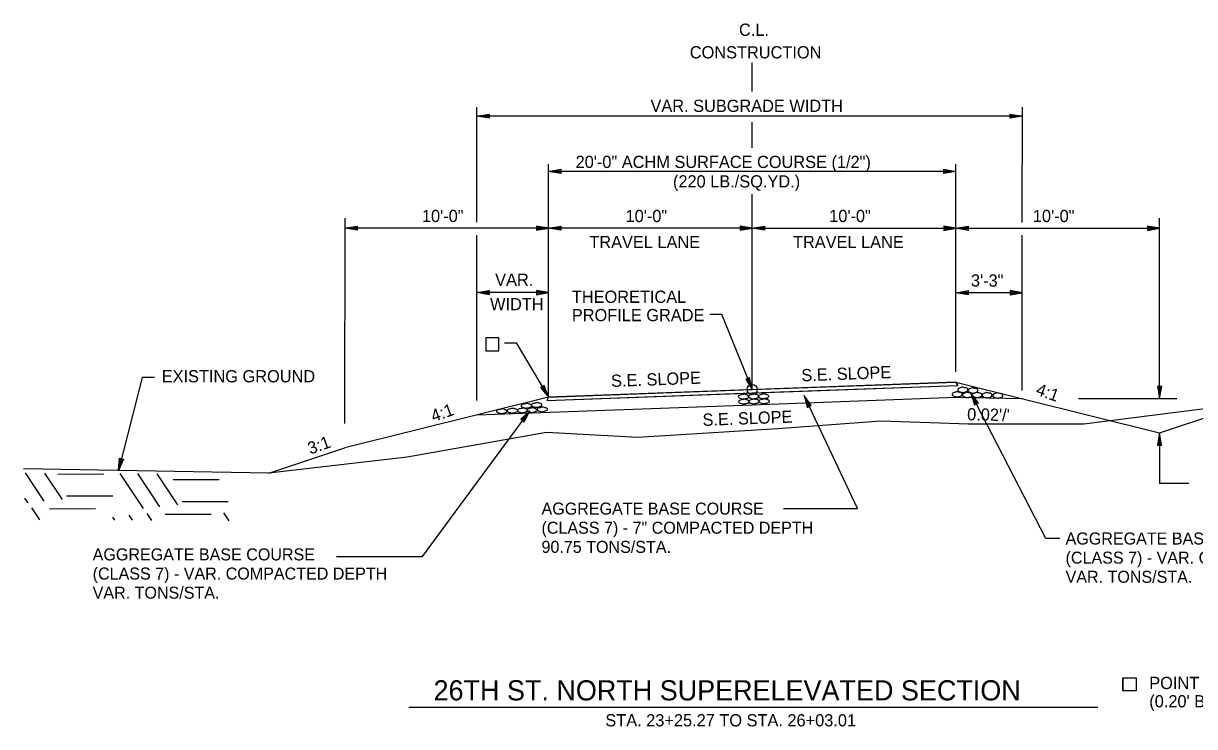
# Model space of a CAD drawing. Extents: x 1001270 to 1003428, y 1840152 to 1842912.
# Drawn here: x 1001271.8 to 1001329.3, y 1840854 to 1840888.5 of the extents above; entities that cross this region are included whole.
import ezdxf

# ---------------------------------------------------------------- set-up
doc = ezdxf.new("R2010")
doc.units = 0
for name, color, linetype in [('1', 7, 'Continuous'), ('19', 7, 'Continuous'), ('Level 1', 7, 'Continuous')]:
    doc.layers.add(name, color=color, linetype=linetype)

# ---------------------------------------------------------------- blocks, each defined once
blk = doc.blocks.new('ROCKS')
at = {"layer": '1'}
blk.add_spline([(0.013, 0.06), (0.053, 0.053), (0.107, 0.033), (0.133, 0.013), (0.133, -0.007), (0.12, -0.033), (0.107, -0.04), (0.073, -0.053), (0.033, -0.067), (0.013, -0.067), (-0.02, -0.06), (-0.06, -0.053), (-0.087, -0.047), (-0.113, -0.02), (-0.113, -0.007), (-0.107, 0.02), (-0.087, 0.033), (-0.067, 0.047), (-0.033, 0.053), (-0.02, 0.06), (0.013, 0.06)], degree=3, dxfattribs=at)

msp = doc.modelspace()

# ---------------------------------------------------------------- linework, layer by layer
at = {"layer": '19'}
for p, q in [((1001307.558, 1840885.17), (1001307.558, 1840886.584)), ((1001294.036, 1840878.741), (1001294.037, 1840884.395)), ((1001294.037, 1840883.952), (1001294.637, 1840884.057)), ((1001294.637, 1840884.057), (1001294.637, 1840883.847)), ((1001320.22, 1840883.845), (1001320.22, 1840884.055)), ((1001320.22, 1840884.055), (1001320.82, 1840883.95)), ((1001320.819, 1840878.738), (1001320.82, 1840884.393)), ((1001320.819, 1840883.95), (1001294.037, 1840883.952)), ((1001294.637, 1840883.847), (1001294.037, 1840883.952)), ((1001294.197, 1840883.967), (1001294.637, 1840884.002)), ((1001294.637, 1840883.897), (1001294.197, 1840883.937)), ((1001307.558, 1840882.395), (1001307.558, 1840883.662)), ((1001320.22, 1840884), (1001320.66, 1840883.965)), ((1001320.82, 1840883.95), (1001320.22, 1840883.845)), ((1001320.66, 1840883.935), (1001320.22, 1840883.895)), ((1001297.557, 1840873.826), (1001297.558, 1840881.597)), ((1001297.558, 1840881.237), (1001298.158, 1840881.342)), ((1001317.558, 1840881.236), (1001297.558, 1840881.237)), ((1001298.158, 1840881.132), (1001297.558, 1840881.237)), ((1001297.718, 1840881.252), (1001298.158, 1840881.287)), ((1001298.158, 1840881.182), (1001297.718, 1840881.222)), ((1001298.158, 1840881.342), (1001298.158, 1840881.132)), ((1001316.958, 1840881.131), (1001316.958, 1840881.341)), ((1001316.958, 1840881.341), (1001317.558, 1840881.236)), ((1001316.958, 1840881.286), (1001317.398, 1840881.251)), ((1001317.558, 1840881.236), (1001316.958, 1840881.131)), ((1001317.398, 1840881.221), (1001316.958, 1840881.181)), ((1001317.557, 1840871.397), (1001317.558, 1840881.596)), ((1001307.557, 1840870.529), (1001307.558, 1840880.119)), ((1001287.557, 1840868.861), (1001287.558, 1840878.944)), ((1001327.557, 1840870.081), (1001327.558, 1840878.941)), ((1001287.558, 1840878.452), (1001288.158, 1840878.557)), ((1001288.158, 1840878.347), (1001287.558, 1840878.452)), ((1001297.558, 1840878.452), (1001287.558, 1840878.452)), ((1001287.718, 1840878.467), (1001288.158, 1840878.502)), ((1001288.158, 1840878.397), (1001287.718, 1840878.437)), ((1001288.158, 1840878.557), (1001288.158, 1840878.347)), ((1001296.958, 1840878.557), (1001296.958, 1840878.347)), ((1001297.558, 1840878.452), (1001296.958, 1840878.557)), ((1001297.398, 1840878.467), (1001296.958, 1840878.502)), ((1001296.958, 1840878.347), (1001297.558, 1840878.452)), ((1001296.958, 1840878.397), (1001297.398, 1840878.437)), ((1001297.557, 1840870.692), (1001297.558, 1840878.752)), ((1001297.558, 1840878.452), (1001298.158, 1840878.557)), ((1001298.158, 1840878.347), (1001297.558, 1840878.452)), ((1001307.558, 1840878.451), (1001297.558, 1840878.452)), ((1001297.718, 1840878.467), (1001298.158, 1840878.502)), ((1001298.158, 1840878.397), (1001297.718, 1840878.437)), ((1001298.158, 1840878.557), (1001298.158, 1840878.347)), ((1001306.958, 1840878.556), (1001306.958, 1840878.346)), ((1001307.558, 1840878.451), (1001306.958, 1840878.556)), ((1001307.398, 1840878.466), (1001306.958, 1840878.501)), ((1001306.958, 1840878.346), (1001307.558, 1840878.451)), ((1001306.958, 1840878.396), (1001307.398, 1840878.436)), ((1001307.558, 1840878.751), (1001307.558, 1840878.751)), ((1001307.558, 1840878.451), (1001308.158, 1840878.556)), ((1001308.158, 1840878.346), (1001307.558, 1840878.451)), ((1001307.558, 1840878.451), (1001317.558, 1840878.45)), ((1001307.718, 1840878.466), (1001308.158, 1840878.501)), ((1001308.158, 1840878.396), (1001307.718, 1840878.436)), ((1001308.158, 1840878.556), (1001308.158, 1840878.346)), ((1001316.958, 1840878.555), (1001316.958, 1840878.345)), ((1001317.558, 1840878.45), (1001316.958, 1840878.555)), ((1001317.398, 1840878.465), (1001316.958, 1840878.5)), ((1001316.958, 1840878.345), (1001317.558, 1840878.45)), ((1001316.958, 1840878.395), (1001317.398, 1840878.435)), ((1001317.557, 1840873.825), (1001317.558, 1840878.75)), ((1001317.558, 1840878.45), (1001318.158, 1840878.555)), ((1001318.158, 1840878.345), (1001317.558, 1840878.45)), ((1001317.558, 1840878.45), (1001327.558, 1840878.449)), ((1001317.718, 1840878.465), (1001318.158, 1840878.5)), ((1001318.158, 1840878.395), (1001317.718, 1840878.435)), ((1001318.158, 1840878.555), (1001318.158, 1840878.345)), ((1001326.958, 1840878.554), (1001326.958, 1840878.344)), ((1001327.558, 1840878.449), (1001326.958, 1840878.554)), ((1001327.398, 1840878.464), (1001326.958, 1840878.499)), ((1001326.958, 1840878.344), (1001327.558, 1840878.449)), ((1001326.958, 1840878.394), (1001327.398, 1840878.434)), ((1001294.036, 1840869.985), (1001294.036, 1840878.116)), ((1001307.558, 1840878.152), (1001307.558, 1840878.151)), ((1001320.818, 1840870.475), (1001320.819, 1840878.114)), ((1001294.036, 1840875.286), (1001294.636, 1840875.391)), ((1001297.557, 1840875.286), (1001294.036, 1840875.286)), ((1001294.636, 1840875.181), (1001294.036, 1840875.286)), ((1001294.196, 1840875.301), (1001294.636, 1840875.336)), ((1001294.636, 1840875.231), (1001294.196, 1840875.271)), ((1001294.636, 1840875.391), (1001294.636, 1840875.181)), ((1001296.957, 1840875.391), (1001296.957, 1840875.181)), ((1001297.557, 1840875.286), (1001296.957, 1840875.391)), ((1001297.397, 1840875.301), (1001296.957, 1840875.336)), ((1001296.957, 1840875.181), (1001297.557, 1840875.286)), ((1001296.957, 1840875.231), (1001297.397, 1840875.271)), ((1001317.557, 1840875.284), (1001318.157, 1840875.389)), ((1001320.819, 1840875.284), (1001317.557, 1840875.284)), ((1001318.157, 1840875.179), (1001317.557, 1840875.284)), ((1001317.717, 1840875.299), (1001318.157, 1840875.334)), ((1001318.157, 1840875.229), (1001317.717, 1840875.269)), ((1001318.157, 1840875.389), (1001318.157, 1840875.179)), ((1001320.219, 1840875.389), (1001320.219, 1840875.179)), ((1001320.819, 1840875.284), (1001320.219, 1840875.389)), ((1001320.659, 1840875.299), (1001320.219, 1840875.334)), ((1001320.219, 1840875.179), (1001320.819, 1840875.284)), ((1001320.219, 1840875.229), (1001320.659, 1840875.269)), ((1001307.427, 1840871.124), (1001307.234, 1840871.045)), ((1001307.234, 1840871.045), (1001307.557, 1840870.529)), ((1001307.278, 1840871.059), (1001307.482, 1840870.672)), ((1001307.507, 1840870.68), (1001307.379, 1840871.099)), ((1001307.557, 1840870.529), (1001307.427, 1840871.124)), ((1001317.557, 1840870.898), (1001327.557, 1840868.396)), ((1001317.577, 1840870.894), (1001317.659, 1840870.73)), ((1001297.338, 1840870.729), (1001297.159, 1840870.621)), ((1001297.159, 1840870.621), (1001297.557, 1840870.161)), ((1001297.2, 1840870.642), (1001297.461, 1840870.291)), ((1001297.484, 1840870.302), (1001297.294, 1840870.697)), ((1001297.557, 1840870.161), (1001297.338, 1840870.729)), ((1001297.557, 1840870.161), (1001297.557, 1840870.7)), ((1001312.731, 1840864.684), (1001310.098, 1840870.238)), ((1001310.449, 1840869.742), (1001310.098, 1840870.238)), ((1001310.098, 1840870.238), (1001310.261, 1840869.651)), ((1001321.979, 1840863.207), (1001318.294, 1840870.351)), ((1001318.661, 1840869.867), (1001318.294, 1840870.351)), ((1001318.294, 1840870.351), (1001318.477, 1840869.77)), ((1001327.662, 1840870.681), (1001327.452, 1840870.681)), ((1001327.452, 1840870.681), (1001327.557, 1840870.081)), ((1001327.502, 1840870.681), (1001327.542, 1840870.241)), ((1001327.557, 1840870.081), (1001327.662, 1840870.681)), ((1001327.572, 1840870.241), (1001327.607, 1840870.681)), ((1001297.557, 1840870.161), (1001287.556, 1840867.662)), ((1001297.557, 1840870.161), (1001297.472, 1840869.991)), ((1001310.155, 1840870.089), (1001310.308, 1840869.677)), ((1001310.404, 1840869.721), (1001310.181, 1840870.101)), ((1001310.261, 1840869.651), (1001310.449, 1840869.742)), ((1001317.557, 1840870.148), (1001320.818, 1840870.082)), ((1001318.357, 1840870.204), (1001318.523, 1840869.797)), ((1001318.617, 1840869.845), (1001318.382, 1840870.217)), ((1001318.477, 1840869.77), (1001318.661, 1840869.867)), ((1001323.585, 1840870.081), (1001328.407, 1840870.081)), ((1001327.557, 1840868.396), (1001331.967, 1840869.865)), ((1001291.359, 1840862.331), (1001296.629, 1840869.488)), ((1001296.629, 1840869.488), (1001296.189, 1840869.067)), ((1001296.525, 1840869.367), (1001296.233, 1840869.038)), ((1001296.318, 1840868.974), (1001296.547, 1840869.35)), ((1001296.358, 1840868.945), (1001296.629, 1840869.488)), ((1001296.189, 1840869.067), (1001296.358, 1840868.945)), ((1001327.557, 1840868.396), (1001327.451, 1840867.796)), ((1001327.542, 1840868.236), (1001327.506, 1840867.796)), ((1001327.557, 1840868.396), (1001327.556, 1840865.917)), ((1001327.661, 1840867.796), (1001327.557, 1840868.396)), ((1001327.611, 1840867.796), (1001327.572, 1840868.236)), ((1001283.822, 1840866.418), (1001287.556, 1840867.662)), ((1001327.451, 1840867.796), (1001327.661, 1840867.796)), ((1001276.434, 1840866.554), (1001276.482, 1840867.161)), ((1001276.684, 1840867.108), (1001276.434, 1840866.554)), ((1001276.463, 1840866.71), (1001276.533, 1840867.143)), ((1001276.482, 1840867.161), (1001276.684, 1840867.108)), ((1001276.639, 1840867.116), (1001276.489, 1840866.706)), ((1001271.851, 1840866.435), (1001272.774, 1840865.05)), ((1001272.803, 1840866.43), (1001273.664, 1840865.137)), ((1001273.449, 1840866.381), (1001275.711, 1840866.387)), ((1001276.501, 1840866.408), (1001277.648, 1840864.688)), ((1001277.361, 1840866.403), (1001278.446, 1840864.776)), ((1001278.314, 1840866.398), (1001279.336, 1840864.864)), ((1001279.121, 1840866.108), (1001281.382, 1840866.113)), ((1001328.99, 1840865.917), (1001327.556, 1840865.917)), ((1001271.822, 1840865.192), (1001271.976, 1840864.962)), ((1001273.887, 1840865.303), (1001276.149, 1840865.309)), ((1001272.16, 1840864.719), (1001272.548, 1840864.137)), ((1001273.05, 1840864.677), (1001275.312, 1840864.683)), ((1001279.559, 1840865.029), (1001281.821, 1840865.035)), ((1001309.085, 1840864.685), (1001312.731, 1840864.684)), ((1001276.143, 1840864.27), (1001276.246, 1840864.115)), ((1001276.941, 1840864.358), (1001277.106, 1840864.11)), ((1001277.832, 1840864.446), (1001278.059, 1840864.105)), ((1001278.721, 1840864.403), (1001280.983, 1840864.409)), ((1001281.596, 1840864.48), (1001281.86, 1840864.083)), ((1001322.664, 1840863.207), (1001321.979, 1840863.207)), ((1001287.145, 1840862.331), (1001291.359, 1840862.331)), ((1001290.693, 1840854.939), (1001324.528, 1840854.939))]:
    msp.add_line(p, q, dxfattribs=at)
for points in [[(1001305.477, 1840874.231), (1001306.047, 1840874.23), (1001307.557, 1840870.529)], [(1001295.11, 1840872.428), (1001295.11, 1840873.069), (1001294.469, 1840873.07), (1001294.469, 1840872.428), (1001295.11, 1840872.428)], [(1001294.473, 1840872.425), (1001295.114, 1840872.425), (1001295.114, 1840873.066), (1001294.473, 1840873.066), (1001294.473, 1840872.425)], [(1001295.394, 1840872.814), (1001295.964, 1840872.814), (1001297.557, 1840870.161)], [(1001278.203, 1840871.113), (1001277.603, 1840871.112), (1001276.434, 1840866.554)], [(1001297.557, 1840870.161), (1001307.557, 1840870.529), (1001317.557, 1840870.898)], [(1001297.472, 1840869.991), (1001307.557, 1840870.362), (1001317.639, 1840870.734)], [(1001342.765, 1840869.926), (1001331.967, 1840869.865), (1001323.84, 1840868.83), (1001318.18, 1840868.826), (1001313.884, 1840868.979), (1001308.792, 1840868.596), (1001301.945, 1840868.168), (1001297.45, 1840868.422), (1001290.607, 1840867.202), (1001283.822, 1840866.418), (1001271.766, 1840866.639)], [(1001294.036, 1840869.281), (1001307.557, 1840869.779), (1001317.557, 1840870.148)], [(1001326.402, 1840855.729), (1001325.761, 1840855.729), (1001325.761, 1840856.37), (1001326.402, 1840856.37), (1001326.402, 1840855.729)], [(1001325.764, 1840855.732), (1001325.764, 1840856.373), (1001326.406, 1840856.373), (1001326.406, 1840855.732), (1001325.764, 1840855.732)]]:
    msp.add_lwpolyline(points, dxfattribs=at)
msp.add_lwpolyline([(1001297.557, 1840870.161), (1001297.472, 1840869.991), (1001317.639, 1840870.734), (1001317.557, 1840870.898)], close=True, dxfattribs=at)
msp.add_circle((1001307.552, 1840870.527), 0.25, dxfattribs=at)

# ---------------------------------------------------------------- block references
at = {"layer": '1'}
for p, xscale, yscale, rotation in [((1001317.638, 1840870.285), 1.9687338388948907, 1.9687338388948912, 179.443301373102), ((1001317.915, 1840870.506), 1.9687338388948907, 1.9687338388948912, 179.443301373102), ((1001318.149, 1840870.254), 1.9687338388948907, 1.9687338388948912, 179.443301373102), ((1001318.414, 1840870.475), 1.9687338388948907, 1.9687338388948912, 179.443301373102), ((1001318.608, 1840870.25), 1.9687338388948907, 1.9687338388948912, 179.443301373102), ((1001319.107, 1840870.245), 1.9687338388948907, 1.9687338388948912, 179.443301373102), ((1001319.632, 1840870.227), 1.9687338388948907, 1.9687338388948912, 179.443301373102), ((1001296.452, 1840869.724), 1.9687338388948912, -1.9687338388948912, 1.4308566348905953), ((1001296.95, 1840869.762), 1.9687338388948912, -1.9687338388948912, 1.4308566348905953), ((1001297.231, 1840869.546), 1.9687338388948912, -1.9687338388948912, 1.4308566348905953), ((1001295.238, 1840869.457), 1.9687338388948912, -1.9687338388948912, 1.4308566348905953), ((1001295.762, 1840869.483), 1.9687338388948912, -1.9687338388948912, 1.4308566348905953), ((1001296.261, 1840869.496), 1.9687338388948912, -1.9687338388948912, 1.4308566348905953), ((1001296.72, 1840869.507), 1.9687338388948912, -1.9687338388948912, 1.4308566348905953)]:
    msp.add_blockref('ROCKS', p, dxfattribs=dict(at, xscale=xscale, yscale=yscale, rotation=rotation))
at = {"layer": 'Level 1', "xscale": 2.0116542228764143, "yscale": -2.0116542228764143, "rotation": -178.25539552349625}
for p in [(1001307.149, 1840870.188), (1001307.645, 1840870.198), (1001308.128, 1840870.202), (1001307.164, 1840869.94), (1001307.66, 1840869.95), (1001308.153, 1840869.958)]:
    msp.add_blockref('ROCKS', p, dxfattribs=at)

# ---------------------------------------------------------------- texts
at = {"layer": '19'}
for s, height, rotation, p in [('C.L.', 0.6, 359.99538, (1001306.906, 1840887.895)), ('CONSTRUCTION', 0.60001, 359.99538, (1001304.49, 1840886.787)), ('VAR. SUBGRADE WIDTH', 0.60001, 359.99538, (1001302.559, 1840884.159)), ('20\'-0" ACHM SURFACE COURSE (1/2")', 0.60001, 359.99538, (1001298.883, 1840881.406)), ('(220 LB./SQ.YD.)', 0.60001, 359.99538, (1001303.664, 1840880.45)), ('10\'-0"', 0.6, 359.99538, (1001291.336, 1840878.752)), ('10\'-0"', 0.6, 359.99538, (1001291.336, 1840878.752)), ('10\'-0" ', 0.6, 359.99538, (1001301.336, 1840878.751)), ('10\'-0"', 0.6, 359.99538, (1001311.336, 1840878.75)), ('10\'-0"', 0.6, 359.99538, (1001321.336, 1840878.75)), ('TRAVEL LANE ', 0.6, 359.99538, (1001299.557, 1840877.474)), ('TRAVEL LANE ', 0.6, 359.99538, (1001309.557, 1840877.473)), ('VAR.', 0.6, 359.99538, (1001294.932, 1840875.62)), ('3\'-3"', 0.6, 359.99538, (1001318.296, 1840875.582)), ('WIDTH', 0.6, 359.99538, (1001294.682, 1840874.42)), ('THEORETICAL', 0.6, 360, (1001298.698, 1840874.785)), ('PROFILE GRADE', 0.6, 360, (1001298.698, 1840873.885)), ('S.E. SLOPE', 0.6, 2.10974, (1001300.635, 1840870.654)), ('S.E. SLOPE', 0.6, 2.10974, (1001309.978, 1840870.929)), ('4:1', 0.6, 340.48502, (1001321.444, 1840870.291)), ('4:1', 0.6, 19.4965, (1001291.902, 1840868.924)), ('S.E. SLOPE', 0.6, 2.10974, (1001305.126, 1840868.741)), ("0.02'/'", 0.6, 358.81958, (1001318.104, 1840869.02)), ('3:1', 0.6, 19.4965, (1001285.852, 1840867.334)), ('AGGREGATE BASE COURSE', 0.59001, 359.99538, (1001297.208, 1840864.389)), ('(CLASS 7) - 7" COMPACTED DEPTH', 0.59001, 359.99538, (1001297.208, 1840863.449)), ('AGGREGATE BASE COURSE', 0.59001, 359.99538, (1001322.943, 1840862.92)), ('90.75 TONS/STA.', 0.59001, 359.99538, (1001297.208, 1840862.509)), ('AGGREGATE BASE COURSE', 0.59001, 359.99538, (1001275.167, 1840862.14)), ('(CLASS 7) - VAR. COMPACTED DEPTH', 0.59001, 359.99538, (1001322.943, 1840861.98)), ('(CLASS 7) - VAR. COMPACTED DEPTH', 0.59001, 359.99538, (1001275.167, 1840861.2)), ('VAR. TONS/STA.', 0.59001, 359.99538, (1001322.943, 1840861.04)), ('VAR. TONS/STA.', 0.59001, 359.99538, (1001275.167, 1840860.26)), ('POINT OF SUPERELEVATION ROTATION', 0.6, 359.99538, (1001327.054, 1840855.824)), ('26TH ST. NORTH SUPERELEVATED SECTION', 0.98999, 360, (1001291.906, 1840855.265)), ("(0.20' BELOW PROFILE GRADE)", 0.6, 359.99538, (1001327.054, 1840854.924)), ('STA. 23+25.27 TO STA. 26+03.01', 0.6, 359.99538, (1001300.343, 1840853.991))]:
    msp.add_text(s, height=height, rotation=rotation, dxfattribs=at).set_placement(p)
msp.add_text('EXISTING GROUND', height=0.6, dxfattribs=at).set_placement((1001278.558, 1840870.881))

doc.saveas('drawing.dxf')
